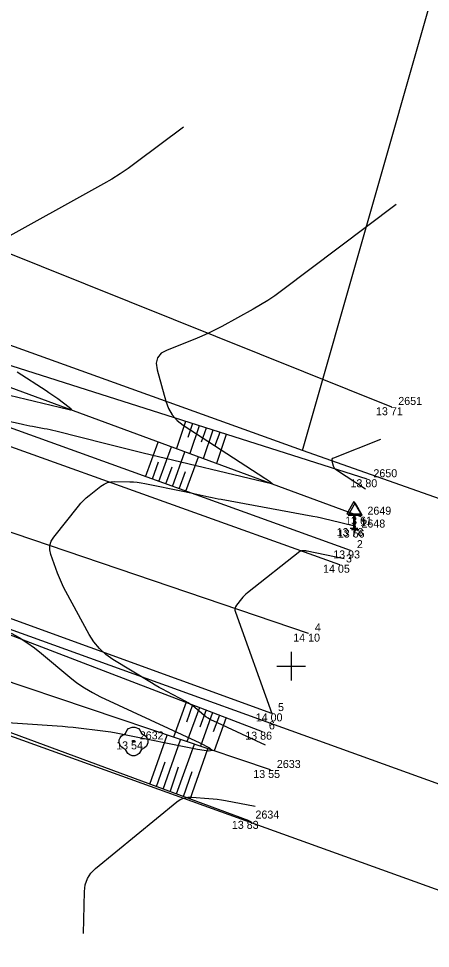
# Model space of a CAD drawing. Extents: x -703403 to -701924, y -1022520 to -1021856.
# Drawn here: x -701984.54 to -701970.12, y -1022334.87 to -1022302.35 of the extents above; entities that cross this region are included whole.
import ezdxf

# ---------------------------------------------------------------- set-up
doc = ezdxf.new("R2010")
doc.units = 0
for name, color, linetype in [('Ex_Major Contours', 7, 'Continuous'), ('Ex_Minor Contours', 7, 'Continuous'), ('Z_body', 7, 'Continuous'), ('Z_body_cisla', 7, 'Continuous'), ('Z_body_vysky_redukovane', 7, 'Continuous'), ('Z_dopravni_znacky', 7, 'Continuous'), ('Z_hektometricka_sit', 7, 'Continuous'), ('Z_hrany_paty', 7, 'Continuous'), ('Z_katastr_hranice', 7, 'Continuous'), ('Z_katastr_hranice_katastralni_uzemi', 7, 'Continuous'), ('Z_komunikace', 7, 'Continuous'), ('Z_komunikace_osa', 7, 'Continuous'), ('Z_pole_rozhranni', 7, 'Continuous'), ('Z_technicke_srafy', 7, 'Continuous'), ('Z_zelen_jednotliva', 7, 'Continuous')]:
    doc.layers.add(name, color=color, linetype=linetype)

# ---------------------------------------------------------------- blocks, each defined once
blk = doc.blocks.new('POINT_DISPLAY')
blk.add_line((0, 0), (0, 0))
blk = doc.blocks.new('Z24')
for p, q in [((-0.28, 0.28), (-0.23, 0.38)), ((-0.23, 0.38), (-0.17, 0.45)), ((-0.17, 0.45), (-0.05, 0.5)), ((-0.05, 0.5), (0.05, 0.5)), ((0.05, 0.5), (0.17, 0.45)), ((0.17, 0.45), (0.23, 0.38)), ((0.23, 0.38), (0.28, 0.28)), ((-0.5, 0.05), (-0.47, 0.13)), ((-0.5, -0.05), (-0.5, 0.05)), ((-0.47, 0.13), (-0.42, 0.2)), ((-0.42, 0.2), (-0.28, 0.28)), ((-0.03, -0.03), (-0.03, 0.03)), ((-0.03, 0.03), (0.03, 0.03)), ((0.03, 0.03), (0.03, -0.03)), ((0.28, 0.28), (0.42, 0.2)), ((0.42, 0.2), (0.47, 0.13)), ((0.47, 0.13), (0.5, 0.05)), ((0.5, 0.05), (0.5, -0.05)), ((-0.45, -0.17), (-0.5, -0.05)), ((-0.38, -0.23), (-0.45, -0.17)), ((-0.28, -0.28), (-0.38, -0.23)), ((-0.2, -0.42), (-0.28, -0.28)), ((0.03, -0.03), (-0.03, -0.03)), ((0.28, -0.28), (0.2, -0.42)), ((0.38, -0.23), (0.28, -0.28)), ((0.45, -0.17), (0.38, -0.23)), ((0.5, -0.05), (0.45, -0.17)), ((-0.13, -0.47), (-0.2, -0.42)), ((-0.05, -0.5), (-0.13, -0.47)), ((0.05, -0.5), (-0.05, -0.5)), ((0.13, -0.47), (0.05, -0.5)), ((0.2, -0.42), (0.13, -0.47))]:
    blk.add_line(p, q)
blk = doc.blocks.new('Z527')
for p, q in [((0, 0.93), (-0.25, 0.5)), ((0.25, 0.5), (0, 0.93)), ((-0.25, 0.5), (0.25, 0.5)), ((0, 0), (0, 0.5)), ((-0.13, 0), (0.13, 0))]:
    blk.add_line(p, q)

msp = doc.modelspace()

# ---------------------------------------------------------------- linework, layer by layer
at = {"layer": 'Ex_Major Contours'}
msp.add_lwpolyline([(-701973.142, -1022321.242), (-701974.437, -1022320.976), (-701974.459, -1022320.972), (-701974.481, -1022320.969), (-701974.503, -1022320.967), (-701974.525, -1022320.967), (-701974.614, -1022320.965), (-701974.636, -1022320.967), (-701974.656, -1022320.972), (-701974.675, -1022320.98), (-701974.693, -1022320.992), (-701976.532, -1022322.437), (-701976.587, -1022322.483), (-701976.639, -1022322.532), (-701976.688, -1022322.584), (-701976.734, -1022322.638), (-701976.913, -1022322.862), (-701976.949, -1022322.92), (-701976.968, -1022322.98), (-701976.969, -1022323.043), (-701976.954, -1022323.109), (-701975.68, -1022326.65)], dxfattribs=at)
at = {"layer": 'Ex_Minor Contours'}
for points in [[(-701978.773, -1022306.143), (-701980.422, -1022307.384), (-701980.701, -1022307.586), (-701980.985, -1022307.778), (-701981.277, -1022307.959), (-701981.575, -1022308.13), (-701985.386, -1022310.233)], [(-701971.318, -1022308.844), (-701975.335, -1022311.867), (-701975.574, -1022312.041), (-701975.819, -1022312.205), (-701976.07, -1022312.362), (-701976.327, -1022312.509), (-701977.424, -1022313.115), (-701977.655, -1022313.237), (-701977.89, -1022313.352), (-701978.128, -1022313.459), (-701978.37, -1022313.558), (-701979.344, -1022313.94), (-701979.548, -1022314.055), (-701979.674, -1022314.209), (-701979.722, -1022314.403), (-701979.692, -1022314.635), (-701979.391, -1022315.731), (-701979.297, -1022315.983), (-701979.165, -1022316.206), (-701978.992, -1022316.4), (-701978.78, -1022316.565), (-701975.921, -1022318.42), (-701975.89, -1022318.441), (-701975.858, -1022318.462), (-701975.827, -1022318.484), (-701975.796, -1022318.507), (-701975.674, -1022318.598), (-701975.652, -1022318.617), (-701975.647, -1022318.627), (-701975.659, -1022318.63), (-701975.687, -1022318.626), (-701980.177, -1022317.544), (-701980.503, -1022317.465), (-701980.83, -1022317.385), (-701981.157, -1022317.304), (-701981.483, -1022317.223), (-701983.239, -1022316.781), (-701983.34, -1022316.756), (-701983.441, -1022316.733), (-701983.542, -1022316.712), (-701983.644, -1022316.693), (-701984.051, -1022316.618), (-701984.153, -1022316.599), (-701984.254, -1022316.58), (-701984.356, -1022316.559), (-701984.457, -1022316.537), (-701985.808, -1022316.245)], [(-701984.591, -1022314.697), (-701983.583, -1022315.351), (-701983.48, -1022315.42), (-701983.377, -1022315.49), (-701983.275, -1022315.562), (-701983.175, -1022315.636), (-701982.775, -1022315.934), (-701982.703, -1022315.995), (-701982.686, -1022316.031), (-701982.724, -1022316.041), (-701982.818, -1022316.024), (-701987.791, -1022314.826)], [(-701972.395, -1022318.805), (-701973.413, -1022318.144), (-701973.449, -1022318.117), (-701973.477, -1022318.084), (-701973.5, -1022318.047), (-701973.515, -1022318.005), (-701973.564, -1022317.827), (-701973.569, -1022317.786), (-701973.561, -1022317.752), (-701973.539, -1022317.725), (-701973.503, -1022317.705), (-701971.857, -1022317.06)], [(-701975.901, -1022327.765), (-701977.734, -1022326.916), (-701977.821, -1022326.872), (-701977.905, -1022326.822), (-701977.986, -1022326.767), (-701978.063, -1022326.707), (-701978.365, -1022326.454), (-701978.442, -1022326.392), (-701978.521, -1022326.336), (-701978.604, -1022326.283), (-701978.69, -1022326.235), (-701979.349, -1022325.89), (-701979.487, -1022325.816), (-701979.625, -1022325.74), (-701979.76, -1022325.661), (-701979.895, -1022325.581), (-701981.238, -1022324.766), (-701981.492, -1022324.589), (-701981.716, -1022324.384), (-701981.91, -1022324.15), (-701982.075, -1022323.888), (-701982.891, -1022322.387), (-701982.971, -1022322.232), (-701983.046, -1022322.074), (-701983.114, -1022321.913), (-701983.177, -1022321.75), (-701983.414, -1022321.09), (-701983.452, -1022320.928), (-701983.449, -1022320.774), (-701983.402, -1022320.626), (-701983.314, -1022320.486), (-701982.446, -1022319.398), (-701982.361, -1022319.297), (-701982.271, -1022319.202), (-701982.175, -1022319.112), (-701982.074, -1022319.028), (-701981.658, -1022318.701), (-701981.55, -1022318.63), (-701981.436, -1022318.579), (-701981.314, -1022318.55), (-701981.186, -1022318.542), (-701980.652, -1022318.55), (-701980.519, -1022318.555), (-701980.387, -1022318.566), (-701980.255, -1022318.583), (-701980.125, -1022318.607), (-701978.73, -1022318.893), (-701978.624, -1022318.915), (-701978.517, -1022318.937), (-701978.41, -1022318.96), (-701978.304, -1022318.983), (-701977.878, -1022319.075), (-701977.771, -1022319.098), (-701977.664, -1022319.119), (-701977.558, -1022319.14), (-701977.45, -1022319.16), (-701974.24, -1022319.747), (-701974.09, -1022319.775), (-701973.941, -1022319.806), (-701973.792, -1022319.84), (-701973.644, -1022319.876), (-701972.778, -1022320.094), (-701972.769, -1022320.098), (-701972.763, -1022320.103), (-701972.762, -1022320.111), (-701972.764, -1022320.12), (-701972.781, -1022320.162), (-701972.785, -1022320.172), (-701972.788, -1022320.183), (-701972.791, -1022320.194), (-701972.792, -1022320.205), (-701972.813, -1022320.463)], [(-701984.803, -1022323.839), (-701984.523, -1022323.996), (-701984.252, -1022324.167), (-701983.99, -1022324.353), (-701983.739, -1022324.553), (-701982.752, -1022325.381), (-701982.499, -1022325.58), (-701982.235, -1022325.76), (-701981.96, -1022325.922), (-701981.673, -1022326.067), (-701978.202, -1022327.675), (-701977.855, -1022327.853), (-701977.752, -1022327.951), (-701977.893, -1022327.969), (-701978.277, -1022327.908), (-701980.946, -1022327.375), (-701981.132, -1022327.34), (-701981.318, -1022327.309), (-701981.505, -1022327.281), (-701981.692, -1022327.257), (-701982.443, -1022327.17), (-701982.631, -1022327.149), (-701982.819, -1022327.13), (-701983.007, -1022327.114), (-701983.196, -1022327.1), (-701985.632, -1022326.931)], [(-701982.267, -1022334.356), (-701982.237, -1022332.879), (-701982.209, -1022332.644), (-701982.134, -1022332.432), (-701982.013, -1022332.242), (-701981.846, -1022332.075), (-701979.004, -1022329.749), (-701978.885, -1022329.668), (-701978.757, -1022329.613), (-701978.621, -1022329.584), (-701978.477, -1022329.581), (-701977.884, -1022329.623), (-701977.736, -1022329.635), (-701977.588, -1022329.652), (-701977.442, -1022329.674), (-701977.295, -1022329.7), (-701976.256, -1022329.901)]]:
    msp.add_lwpolyline(points, dxfattribs=at)
at = {"layer": 'Z_hektometricka_sit'}
for p, q in [((-701975, -1022324.5), (-701975, -1022325.5)), ((-701975.5, -1022325), (-701974.5, -1022325))]:
    msp.add_line(p, q, dxfattribs=at)
at = {"layer": 'Z_hrany_paty'}
for p, q in [((-701972.34, -1022318.46), (-701990.29, -1022312.75)), ((-701972.55, -1022319.77), (-701990.93, -1022313.01)), ((-701972.92, -1022320.95), (-701986.29, -1022316.14)), ((-701976, -1022327.29), (-701988.12, -1022322.65)), ((-701975.72, -1022328.63), (-701988.69, -1022324.26))]:
    msp.add_line(p, q, dxfattribs=at)
at = {"layer": 'Z_katastr_hranice'}
for p, q in [((-701974.6, -1022317.46), (-701953.294, -1022242.848)), ((-701974.6, -1022317.46), (-702046.47, -1022291.59)), ((-702012.68, -1022317.41), (-701952.94, -1022338.91)), ((-701926.562, -1022334.388), (-701974.6, -1022317.46))]:
    msp.add_line(p, q, dxfattribs=at)
at = {"layer": 'Z_katastr_hranice_katastralni_uzemi'}
msp.add_line((-701956.41, -1022333.98), (-702011.73, -1022314), dxfattribs=at)
msp.add_line((-701956.41, -1022333.98), (-702011.73, -1022314), dxfattribs=at)
at = {"layer": 'Z_komunikace'}
for p, q in [((-701973.3, -1022321.45), (-701986.34, -1022316.79)), ((-701975.68, -1022326.65), (-701987.87, -1022322.23))]:
    msp.add_line(p, q, dxfattribs=at)
at = {"layer": 'Z_komunikace_osa'}
msp.add_line((-701974.39, -1022323.86), (-701987.19, -1022319.52), dxfattribs=at)
at = {"layer": 'Z_pole_rozhranni'}
for p, q in [((-701971.47, -1022315.94), (-701988.57, -1022309.08)), ((-701976.47, -1022330.41), (-701989.14, -1022325.74))]:
    msp.add_line(p, q, dxfattribs=at)
at = {"layer": 'Z_technicke_srafy'}
for p, q in [((-701978.7, -1022316.44), (-701979.02, -1022317.39)), ((-701978.46, -1022316.51), (-701978.62, -1022317)), ((-701978.22, -1022316.59), (-701978.55, -1022317.56)), ((-701977.98, -1022316.67), (-701978.15, -1022317.16)), ((-701977.74, -1022316.74), (-701978.08, -1022317.74)), ((-701977.5, -1022316.82), (-701977.68, -1022317.32)), ((-701977.27, -1022316.89), (-701977.61, -1022317.91)), ((-701980.1, -1022318.37), (-701979.66, -1022317.16)), ((-701979.63, -1022318.54), (-701979.19, -1022317.33)), ((-701979.16, -1022318.71), (-701978.72, -1022317.5)), ((-701978.69, -1022318.88), (-701978.25, -1022317.67)), ((-701979.86, -1022318.45), (-701979.64, -1022317.85)), ((-701979.39, -1022318.62), (-701979.17, -1022318.02)), ((-701978.92, -1022318.79), (-701978.7, -1022318.19)), ((-701978.68, -1022326.26), (-701979.12, -1022327.48)), ((-701978.45, -1022326.35), (-701978.67, -1022326.96)), ((-701978.21, -1022326.44), (-701978.65, -1022327.64)), ((-701977.98, -1022326.53), (-701978.2, -1022327.13)), ((-701977.75, -1022326.62), (-701978.17, -1022327.8)), ((-701977.51, -1022326.71), (-701977.73, -1022327.3)), ((-701977.28, -1022326.8), (-701977.7, -1022327.96)), ((-701979.95, -1022329.13), (-701979.34, -1022327.41)), ((-701979.48, -1022329.3), (-701978.87, -1022327.57)), ((-701979.01, -1022329.47), (-701978.39, -1022327.73)), ((-701978.54, -1022329.65), (-701977.92, -1022327.89)), ((-701979.71, -1022329.21), (-701979.41, -1022328.35)), ((-701979.24, -1022329.39), (-701978.94, -1022328.52)), ((-701978.77, -1022329.56), (-701978.47, -1022328.68))]:
    msp.add_line(p, q, dxfattribs=at)

# ---------------------------------------------------------------- block references
at = {"layer": 'Z_body'}
for p in [(-701971.47, -1022315.94), (-701972.34, -1022318.46), (-701972.55, -1022319.77), (-701972.8, -1022320.17), (-701972.76, -1022320.22), (-701972.92, -1022320.95), (-701973.3, -1022321.45), (-701974.39, -1022323.86), (-701975.68, -1022326.65), (-701976, -1022327.29), (-701980.52, -1022327.63), (-701975.72, -1022328.63), (-701976.47, -1022330.41)]:
    msp.add_blockref('POINT_DISPLAY', p, dxfattribs=at)
at = {"layer": 'Z_dopravni_znacky'}
for p in [(-701972.8, -1022320.17), (-701972.76, -1022320.22)]:
    msp.add_blockref('Z527', p, dxfattribs=at)
at = {"layer": 'Z_zelen_jednotliva'}
msp.add_blockref('Z24', (-701980.52, -1022327.63), dxfattribs=at)

# ---------------------------------------------------------------- texts
at = {"layer": 'Z_body_cisla'}
for s, p in [('2651', (-701971.25, -1022315.86)), ('2650', (-701972.12, -1022318.39)), ('2649', (-701972.33, -1022319.7)), ('1', (-701972.58, -1022320.1)), ('2648', (-701972.54, -1022320.15)), ('2', (-701972.7, -1022320.87)), ('3', (-701973.08, -1022321.37)), ('4', (-701974.17, -1022323.78)), ('5', (-701975.46, -1022326.57)), ('6', (-701975.78, -1022327.21)), ('2632', (-701980.3, -1022327.56)), ('2633', (-701975.5, -1022328.56)), ('2634', (-701976.25, -1022330.33))]:
    msp.add_text(s, height=0.28, dxfattribs=at).set_placement(p)
at = {"layer": 'Z_body_vysky_redukovane'}
for s, p in [('13 71', (-701972.03, -1022316.22)), ('13 80', (-701972.923, -1022318.74)), ('13 61', (-701973.11, -1022320.05)), ('13 78', (-701973.407, -1022320.45)), ('13 66', (-701973.367, -1022320.5)), ('13 93', (-701973.527, -1022321.23)), ('14 05', (-701973.883, -1022321.73)), ('14 10', (-701974.927, -1022324.14)), ('14 00', (-701976.24, -1022326.93)), ('13 86', (-701976.607, -1022327.57)), ('13 54', (-701981.127, -1022327.91)), ('13 55', (-701976.327, -1022328.91)), ('13 83', (-701977.077, -1022330.69))]:
    msp.add_text(s, height=0.28, dxfattribs=at).set_placement(p)

doc.saveas('drawing.dxf')
